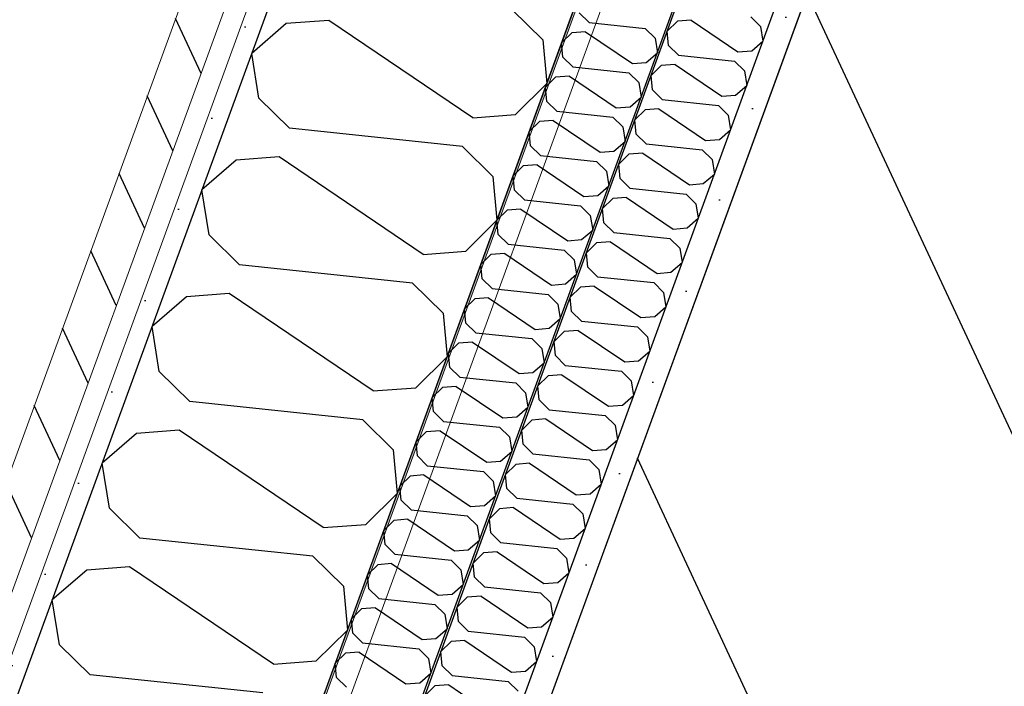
# Model space of a CAD drawing. Header units: millimetres. Extents: x 112481703 to 112588235, y 1264638581 to 1264713486.
# Tile 326 of 487: x 112574301 to 112574808, y 1264680788 to 1264681131. Entities that reach past the tile are written whole.
import ezdxf
from ezdxf.enums import TextEntityAlignment as Align

# ---------------------------------------------------------------- set-up
doc = ezdxf.new("R2010")
doc.units = ezdxf.units.MM
doc.header["$LTSCALE"] = 0.5
doc.header["$MEASUREMENT"] = 0
doc.linetypes.add('PLINE', pattern=[0])
for name, color, linetype, lineweight in [('235- Utvendig kledning og overflate', 7, 'Continuous', 0), ('236- Innvendig kledning og overflate', 7, 'Continuous', 0), ('262- Taktekking', 7, 'Continuous', 0)]:
    doc.layers.add(name, color=color, linetype=linetype, lineweight=lineweight)
for name, color, linetype in [('862- M___Nettoareal', 7, 'Continuous'), ('862- M___Nettoareal (1-100)', 7, 'Continuous'), ('862- M___Nettoareal(Polylinje)', 7, 'Continuous'), ('LA_farge_dekke_asfalt2', 7, 'Continuous'), ('Yttervegger.A225', 7, 'Continuous'), ('Yttervegger.A225 (Skravur)', 7, 'Continuous')]:
    doc.layers.add(name, color=color, linetype=linetype)
doc.styles.add('GENERATED_STYLE_1', font='arial.ttf')
pattern_1 = [(249.956, (112557650, 1264717795), (-81.357, 29.68231), [0, -50]), (249.956, (112557682.11, 1264717756.67), (-81.357, 29.68231), [0, -50])]

# ---------------------------------------------------------------- blocks, each defined once
blk = doc.blocks.new('Korridor_14_9', base_point=(112576467.69, 1264681824.89))
at = {"layer": '862- M___Nettoareal(Polylinje)', "linetype": 'PLINE', "flags": 128}
blk.add_lwpolyline([(112572601.77, 1264674908.62), (112573784.51, 1264674477.11), (112574626.15, 1264676783.97), (112575767.2, 1264676367.67), (112576177.67, 1264676217.91), (112577188.97, 1264678989.83), (112578571.29, 1264682778.66), (112579511.2, 1264685354.88), (112580089.16, 1264686939.02), (112578574.08, 1264687491.78), (112577945.57, 1264685769.06), (112576575.95, 1264686268.75), (112573384.41, 1264677520.97), (112565766.91, 1264680300.14), (112564833.5, 1264677741.73), (112566533.44, 1264677121.53), (112567763.15, 1264676672.88), (112567763.5, 1264676673.82), (112569134.12, 1264676173.76)], close=True, dxfattribs=at)
blk = doc.blocks.new('*X107', base_point=(112557650, 1264717795))
at = {"layer": 'Yttervegger.A225 (Skravur)', "linetype": 'PLINE'}
for p, q in [((112574554.6, 1264681136.05), (112574570.31, 1264681120.61)), ((112574438.25, 1264681128.94), (112574420.53, 1264681113.64)), ((112574460.22, 1264681130.64), (112574438.25, 1264681128.94)), ((112574534.33, 1264681080.49), (112574460.22, 1264681130.64)), ((112574570.31, 1264681120.61), (112574572.39, 1264681098.08)), ((112574424.24, 1264681090.53), (112574420.53, 1264681113.64)), ((112574556.3, 1264681082.19), (112574572.39, 1264681098.08)), ((112574439.95, 1264681075.08), (112574424.24, 1264681090.53)), ((112574534.33, 1264681080.49), (112574556.3, 1264681082.19)), ((112574528.94, 1264681065.72), (112574439.95, 1264681075.08)), ((112574528.94, 1264681065.72), (112574544.65, 1264681050.27)), ((112574412.59, 1264681058.61), (112574394.87, 1264681043.31)), ((112574434.56, 1264681060.31), (112574412.59, 1264681058.61)), ((112574508.67, 1264681010.16), (112574434.56, 1264681060.31)), ((112574544.65, 1264681050.27), (112574546.73, 1264681027.75)), ((112574398.58, 1264681020.19), (112574394.87, 1264681043.31)), ((112574530.64, 1264681011.86), (112574546.73, 1264681027.75)), ((112574414.29, 1264681004.75), (112574398.58, 1264681020.19)), ((112574508.67, 1264681010.16), (112574530.64, 1264681011.86)), ((112574503.28, 1264680995.38), (112574414.29, 1264681004.75)), ((112574503.28, 1264680995.38), (112574518.99, 1264680979.94)), ((112574386.93, 1264680988.27), (112574369.21, 1264680972.98)), ((112574408.9, 1264680989.97), (112574386.93, 1264680988.27)), ((112574483.01, 1264680939.83), (112574408.9, 1264680989.97)), ((112574518.99, 1264680979.94), (112574521.07, 1264680957.42)), ((112574372.92, 1264680949.86), (112574369.21, 1264680972.98)), ((112574504.98, 1264680941.53), (112574521.07, 1264680957.42)), ((112574388.63, 1264680934.42), (112574372.92, 1264680949.86)), ((112574483.01, 1264680939.83), (112574504.98, 1264680941.53)), ((112574477.62, 1264680925.05), (112574388.63, 1264680934.42)), ((112574477.62, 1264680925.05), (112574493.33, 1264680909.61)), ((112574361.27, 1264680917.94), (112574343.55, 1264680902.65)), ((112574383.23, 1264680919.64), (112574361.27, 1264680917.94)), ((112574457.35, 1264680869.5), (112574383.23, 1264680919.64)), ((112574493.33, 1264680909.61), (112574495.41, 1264680887.09)), ((112574347.26, 1264680879.53), (112574343.55, 1264680902.65)), ((112574479.32, 1264680871.19), (112574495.41, 1264680887.09)), ((112574362.97, 1264680864.09), (112574347.26, 1264680879.53)), ((112574457.35, 1264680869.5), (112574479.32, 1264680871.19)), ((112574451.96, 1264680854.72), (112574362.97, 1264680864.09)), ((112574451.96, 1264680854.72), (112574467.67, 1264680839.28)), ((112574335.61, 1264680847.61), (112574317.89, 1264680832.31)), ((112574357.57, 1264680849.31), (112574335.61, 1264680847.61)), ((112574431.69, 1264680799.16), (112574357.57, 1264680849.31)), ((112574467.67, 1264680839.28), (112574469.75, 1264680816.75)), ((112574321.6, 1264680809.19), (112574317.89, 1264680832.31)), ((112574453.66, 1264680800.86), (112574469.75, 1264680816.75)), ((112574337.31, 1264680793.75), (112574321.6, 1264680809.19)), ((112574431.69, 1264680799.16), (112574453.66, 1264680800.86)), ((112574426.3, 1264680784.39), (112574337.31, 1264680793.75))]:
    blk.add_line(p, q, dxfattribs=at)
blk = doc.blocks.new('*X568', base_point=(112557650, 1264717795))
at = {"layer": 'Yttervegger.A225 (Skravur)', "linetype": 'PLINE'}
for p, q in [((112574639.6, 1264681130.16), (112574634.38, 1264681125.01)), ((112574646.72, 1264681130.71), (112574639.6, 1264681130.16)), ((112574646.72, 1264681130.71), (112574670.76, 1264681114.45)), ((112574677.33, 1264681132.47), (112574682.43, 1264681127.46)), ((112574635.05, 1264681117.7), (112574634.38, 1264681125.01)), ((112574682.43, 1264681127.46), (112574683.63, 1264681119.96)), ((112574677.88, 1264681115), (112574683.63, 1264681119.96)), ((112574640.15, 1264681112.7), (112574635.05, 1264681117.7)), ((112574670.76, 1264681114.45), (112574677.88, 1264681115)), ((112574640.15, 1264681112.7), (112574669.01, 1264681109.66)), ((112574669.01, 1264681109.66), (112574674.1, 1264681104.65)), ((112574631.27, 1264681107.35), (112574626.05, 1264681102.2)), ((112574638.4, 1264681107.9), (112574631.27, 1264681107.35)), ((112574638.4, 1264681107.9), (112574662.44, 1264681091.64)), ((112574674.1, 1264681104.65), (112574675.31, 1264681097.15)), ((112574626.73, 1264681094.89), (112574626.05, 1264681102.2)), ((112574631.82, 1264681089.89), (112574626.73, 1264681094.89)), ((112574669.56, 1264681092.19), (112574675.31, 1264681097.15)), ((112574631.82, 1264681089.89), (112574660.69, 1264681086.85)), ((112574662.44, 1264681091.64), (112574669.56, 1264681092.19)), ((112574622.95, 1264681084.54), (112574617.73, 1264681079.39)), ((112574630.07, 1264681085.09), (112574622.95, 1264681084.54)), ((112574630.07, 1264681085.09), (112574654.11, 1264681068.83)), ((112574660.69, 1264681086.85), (112574665.78, 1264681081.84)), ((112574618.41, 1264681072.08), (112574617.73, 1264681079.39)), ((112574665.78, 1264681081.84), (112574666.99, 1264681074.34)), ((112574661.24, 1264681069.38), (112574666.99, 1264681074.34)), ((112574623.5, 1264681067.07), (112574618.41, 1264681072.08)), ((112574654.11, 1264681068.83), (112574661.24, 1264681069.38)), ((112574623.5, 1264681067.07), (112574652.37, 1264681064.04)), ((112574652.37, 1264681064.04), (112574657.46, 1264681059.03)), ((112574614.63, 1264681061.73), (112574609.41, 1264681056.58)), ((112574621.75, 1264681062.28), (112574614.63, 1264681061.73)), ((112574621.75, 1264681062.28), (112574645.79, 1264681046.02)), ((112574657.46, 1264681059.03), (112574658.66, 1264681051.53)), ((112574610.08, 1264681049.27), (112574609.41, 1264681056.58)), ((112574615.18, 1264681044.26), (112574610.08, 1264681049.27)), ((112574652.91, 1264681046.57), (112574658.66, 1264681051.53)), ((112574615.18, 1264681044.26), (112574644.04, 1264681041.23)), ((112574645.79, 1264681046.02), (112574652.91, 1264681046.57)), ((112574606.31, 1264681038.92), (112574601.09, 1264681033.77)), ((112574613.43, 1264681039.47), (112574606.31, 1264681038.92)), ((112574613.43, 1264681039.47), (112574637.47, 1264681023.21)), ((112574644.04, 1264681041.23), (112574649.14, 1264681036.22)), ((112574601.76, 1264681026.46), (112574601.09, 1264681033.77)), ((112574649.14, 1264681036.22), (112574650.34, 1264681028.72)), ((112574644.59, 1264681023.76), (112574650.34, 1264681028.72)), ((112574606.86, 1264681021.45), (112574601.76, 1264681026.46)), ((112574637.47, 1264681023.21), (112574644.59, 1264681023.76)), ((112574606.86, 1264681021.45), (112574635.72, 1264681018.42)), ((112574635.72, 1264681018.42), (112574640.82, 1264681013.41)), ((112574597.99, 1264681016.11), (112574592.77, 1264681010.96)), ((112574605.11, 1264681016.66), (112574597.99, 1264681016.11)), ((112574605.11, 1264681016.66), (112574629.15, 1264681000.4)), ((112574640.82, 1264681013.41), (112574642.02, 1264681005.91)), ((112574593.44, 1264681003.65), (112574592.77, 1264681010.96)), ((112574598.53, 1264680998.64), (112574593.44, 1264681003.65)), ((112574636.27, 1264681000.95), (112574642.02, 1264681005.91)), ((112574598.53, 1264680998.64), (112574627.4, 1264680995.61)), ((112574629.15, 1264681000.4), (112574636.27, 1264681000.95)), ((112574589.66, 1264680993.3), (112574584.44, 1264680988.15)), ((112574596.79, 1264680993.85), (112574589.66, 1264680993.3)), ((112574596.79, 1264680993.85), (112574620.82, 1264680977.59)), ((112574627.4, 1264680995.61), (112574632.49, 1264680990.6)), ((112574585.12, 1264680980.84), (112574584.44, 1264680988.15)), ((112574632.49, 1264680990.6), (112574633.7, 1264680983.1)), ((112574627.95, 1264680978.14), (112574633.7, 1264680983.1)), ((112574590.21, 1264680975.83), (112574585.12, 1264680980.84)), ((112574620.82, 1264680977.59), (112574627.95, 1264680978.14)), ((112574590.21, 1264680975.83), (112574619.08, 1264680972.79)), ((112574619.08, 1264680972.79), (112574624.17, 1264680967.79)), ((112574581.34, 1264680970.49), (112574576.12, 1264680965.34)), ((112574588.46, 1264680971.04), (112574581.34, 1264680970.49)), ((112574588.46, 1264680971.04), (112574612.5, 1264680954.78)), ((112574624.17, 1264680967.79), (112574625.37, 1264680960.29)), ((112574576.8, 1264680958.03), (112574576.12, 1264680965.34)), ((112574581.89, 1264680953.02), (112574576.8, 1264680958.03)), ((112574619.63, 1264680955.33), (112574625.37, 1264680960.29)), ((112574581.89, 1264680953.02), (112574610.75, 1264680949.98)), ((112574612.5, 1264680954.78), (112574619.63, 1264680955.33)), ((112574573.02, 1264680947.68), (112574567.8, 1264680942.52)), ((112574580.14, 1264680948.23), (112574573.02, 1264680947.68)), ((112574580.14, 1264680948.23), (112574604.18, 1264680931.97)), ((112574610.75, 1264680949.98), (112574615.85, 1264680944.98)), ((112574568.47, 1264680935.22), (112574567.8, 1264680942.52)), ((112574615.85, 1264680944.98), (112574617.05, 1264680937.48)), ((112574611.3, 1264680932.52), (112574617.05, 1264680937.48)), ((112574573.57, 1264680930.21), (112574568.47, 1264680935.22)), ((112574604.18, 1264680931.97), (112574611.3, 1264680932.52)), ((112574573.57, 1264680930.21), (112574602.43, 1264680927.17)), ((112574602.43, 1264680927.17), (112574607.53, 1264680922.17)), ((112574564.7, 1264680924.87), (112574559.48, 1264680919.71)), ((112574571.82, 1264680925.42), (112574564.7, 1264680924.87)), ((112574571.82, 1264680925.42), (112574595.86, 1264680909.16)), ((112574607.53, 1264680922.17), (112574608.73, 1264680914.67)), ((112574560.15, 1264680912.41), (112574559.48, 1264680919.71)), ((112574565.25, 1264680907.4), (112574560.15, 1264680912.41)), ((112574602.98, 1264680909.71), (112574608.73, 1264680914.67)), ((112574565.25, 1264680907.4), (112574594.11, 1264680904.36)), ((112574595.86, 1264680909.16), (112574602.98, 1264680909.71)), ((112574556.37, 1264680902.06), (112574551.15, 1264680896.9)), ((112574563.5, 1264680902.61), (112574556.37, 1264680902.06)), ((112574563.5, 1264680902.61), (112574587.54, 1264680886.35)), ((112574594.11, 1264680904.36), (112574599.2, 1264680899.36)), ((112574551.83, 1264680889.6), (112574551.15, 1264680896.9)), ((112574599.2, 1264680899.36), (112574600.41, 1264680891.86)), ((112574594.66, 1264680886.9), (112574600.41, 1264680891.86)), ((112574556.92, 1264680884.59), (112574551.83, 1264680889.6)), ((112574587.54, 1264680886.35), (112574594.66, 1264680886.9)), ((112574556.92, 1264680884.59), (112574585.79, 1264680881.55)), ((112574585.79, 1264680881.55), (112574590.88, 1264680876.54)), ((112574548.05, 1264680879.25), (112574542.83, 1264680874.09)), ((112574555.18, 1264680879.8), (112574548.05, 1264680879.25)), ((112574555.18, 1264680879.8), (112574579.21, 1264680863.53)), ((112574590.88, 1264680876.54), (112574592.09, 1264680869.05)), ((112574543.51, 1264680866.79), (112574542.83, 1264680874.09)), ((112574548.6, 1264680861.78), (112574543.51, 1264680866.79)), ((112574586.34, 1264680864.09), (112574592.09, 1264680869.05)), ((112574548.6, 1264680861.78), (112574577.47, 1264680858.74)), ((112574579.21, 1264680863.53), (112574586.34, 1264680864.09)), ((112574539.73, 1264680856.44), (112574534.51, 1264680851.28)), ((112574546.85, 1264680856.99), (112574539.73, 1264680856.44)), ((112574546.85, 1264680856.99), (112574570.89, 1264680840.72)), ((112574577.47, 1264680858.74), (112574582.56, 1264680853.73)), ((112574535.18, 1264680843.98), (112574534.51, 1264680851.28)), ((112574582.56, 1264680853.73), (112574583.76, 1264680846.24)), ((112574578.01, 1264680841.28), (112574583.76, 1264680846.24)), ((112574540.28, 1264680838.97), (112574535.18, 1264680843.98)), ((112574570.89, 1264680840.72), (112574578.01, 1264680841.28)), ((112574540.28, 1264680838.97), (112574569.14, 1264680835.93)), ((112574569.14, 1264680835.93), (112574574.24, 1264680830.92)), ((112574531.41, 1264680833.63), (112574526.19, 1264680828.47)), ((112574538.53, 1264680834.18), (112574531.41, 1264680833.63)), ((112574538.53, 1264680834.18), (112574562.57, 1264680817.91)), ((112574574.24, 1264680830.92), (112574575.44, 1264680823.43)), ((112574526.86, 1264680821.17), (112574526.19, 1264680828.47)), ((112574531.96, 1264680816.16), (112574526.86, 1264680821.17)), ((112574569.69, 1264680818.46), (112574575.44, 1264680823.43)), ((112574531.96, 1264680816.16), (112574560.82, 1264680813.12)), ((112574562.57, 1264680817.91), (112574569.69, 1264680818.46)), ((112574523.09, 1264680810.82), (112574517.87, 1264680805.66)), ((112574530.21, 1264680811.37), (112574523.09, 1264680810.82)), ((112574530.21, 1264680811.37), (112574554.25, 1264680795.1)), ((112574560.82, 1264680813.12), (112574565.92, 1264680808.11)), ((112574518.54, 1264680798.36), (112574517.87, 1264680805.66)), ((112574565.92, 1264680808.11), (112574567.12, 1264680800.62)), ((112574561.37, 1264680795.65), (112574567.12, 1264680800.62)), ((112574523.63, 1264680793.35), (112574518.54, 1264680798.36)), ((112574554.25, 1264680795.1), (112574561.37, 1264680795.65)), ((112574523.63, 1264680793.35), (112574552.5, 1264680790.31)), ((112574552.5, 1264680790.31), (112574557.59, 1264680785.3)), ((112574514.76, 1264680788), (112574509.54, 1264680782.85)), ((112574521.89, 1264680788.56), (112574514.76, 1264680788)), ((112574521.89, 1264680788.56), (112574545.93, 1264680772.29))]:
    blk.add_line(p, q, dxfattribs=at)
blk = doc.blocks.new('*X572', base_point=(112557650, 1264717795))
at = {"layer": 'Yttervegger.A225 (Skravur)', "linetype": 'PLINE'}
for p, q in [((112574594.11, 1264681129.49), (112574589.02, 1264681134.5)), ((112574594.11, 1264681129.49), (112574622.98, 1264681126.45)), ((112574585.24, 1264681124.15), (112574580.02, 1264681118.99)), ((112574592.37, 1264681124.7), (112574585.24, 1264681124.15)), ((112574592.37, 1264681124.7), (112574616.4, 1264681108.43)), ((112574622.98, 1264681126.45), (112574628.07, 1264681121.44)), ((112574580.7, 1264681111.69), (112574580.02, 1264681118.99)), ((112574628.07, 1264681121.44), (112574629.28, 1264681113.95)), ((112574623.53, 1264681108.99), (112574629.28, 1264681113.95)), ((112574585.79, 1264681106.68), (112574580.7, 1264681111.69)), ((112574616.4, 1264681108.43), (112574623.53, 1264681108.99)), ((112574585.79, 1264681106.68), (112574614.66, 1264681103.64)), ((112574614.66, 1264681103.64), (112574619.75, 1264681098.63)), ((112574576.92, 1264681101.34), (112574571.7, 1264681096.18)), ((112574584.04, 1264681101.89), (112574576.92, 1264681101.34)), ((112574584.04, 1264681101.89), (112574608.08, 1264681085.62)), ((112574619.75, 1264681098.63), (112574620.95, 1264681091.14)), ((112574572.37, 1264681088.88), (112574571.7, 1264681096.18)), ((112574577.47, 1264681083.87), (112574572.37, 1264681088.88)), ((112574615.2, 1264681086.18), (112574620.95, 1264681091.14)), ((112574577.47, 1264681083.87), (112574606.33, 1264681080.83)), ((112574608.08, 1264681085.62), (112574615.2, 1264681086.18)), ((112574568.6, 1264681078.53), (112574563.38, 1264681073.37)), ((112574575.72, 1264681079.08), (112574568.6, 1264681078.53)), ((112574575.72, 1264681079.08), (112574599.76, 1264681062.81)), ((112574606.33, 1264681080.83), (112574611.43, 1264681075.82)), ((112574564.05, 1264681066.07), (112574563.38, 1264681073.37)), ((112574611.43, 1264681075.82), (112574612.63, 1264681068.33)), ((112574606.88, 1264681063.36), (112574612.63, 1264681068.33)), ((112574569.15, 1264681061.06), (112574564.05, 1264681066.07)), ((112574599.76, 1264681062.81), (112574606.88, 1264681063.36)), ((112574569.15, 1264681061.06), (112574598.01, 1264681058.02)), ((112574598.01, 1264681058.02), (112574603.11, 1264681053.01)), ((112574560.28, 1264681055.72), (112574555.06, 1264681050.56)), ((112574567.4, 1264681056.27), (112574560.28, 1264681055.72)), ((112574567.4, 1264681056.27), (112574591.44, 1264681040)), ((112574603.11, 1264681053.01), (112574604.31, 1264681045.51)), ((112574555.73, 1264681043.26), (112574555.06, 1264681050.56)), ((112574560.82, 1264681038.25), (112574555.73, 1264681043.26)), ((112574598.56, 1264681040.55), (112574604.31, 1264681045.51)), ((112574560.82, 1264681038.25), (112574589.69, 1264681035.21)), ((112574591.44, 1264681040), (112574598.56, 1264681040.55)), ((112574551.95, 1264681032.9), (112574546.73, 1264681027.75)), ((112574559.08, 1264681033.46), (112574551.95, 1264681032.9)), ((112574559.08, 1264681033.46), (112574583.12, 1264681017.19)), ((112574589.69, 1264681035.21), (112574594.78, 1264681030.2)), ((112574547.41, 1264681020.45), (112574546.73, 1264681027.75)), ((112574594.78, 1264681030.2), (112574595.99, 1264681022.7)), ((112574590.24, 1264681017.74), (112574595.99, 1264681022.7)), ((112574552.5, 1264681015.44), (112574547.41, 1264681020.45)), ((112574583.12, 1264681017.19), (112574590.24, 1264681017.74)), ((112574552.5, 1264681015.44), (112574581.37, 1264681012.4)), ((112574581.37, 1264681012.4), (112574586.46, 1264681007.39)), ((112574543.63, 1264681010.09), (112574538.41, 1264681004.94)), ((112574550.75, 1264681010.65), (112574543.63, 1264681010.09)), ((112574550.75, 1264681010.65), (112574574.79, 1264680994.38)), ((112574586.46, 1264681007.39), (112574587.66, 1264680999.89)), ((112574539.09, 1264680997.64), (112574538.41, 1264681004.94)), ((112574544.18, 1264680992.63), (112574539.09, 1264680997.64)), ((112574581.92, 1264680994.93), (112574587.66, 1264680999.89)), ((112574544.18, 1264680992.63), (112574573.04, 1264680989.59)), ((112574574.79, 1264680994.38), (112574581.92, 1264680994.93)), ((112574535.31, 1264680987.28), (112574530.09, 1264680982.13)), ((112574542.43, 1264680987.83), (112574535.31, 1264680987.28)), ((112574542.43, 1264680987.83), (112574566.47, 1264680971.57)), ((112574573.04, 1264680989.59), (112574578.14, 1264680984.58)), ((112574530.76, 1264680974.82), (112574530.09, 1264680982.13)), ((112574578.14, 1264680984.58), (112574579.34, 1264680977.08)), ((112574573.59, 1264680972.12), (112574579.34, 1264680977.08)), ((112574535.86, 1264680969.82), (112574530.76, 1264680974.82)), ((112574566.47, 1264680971.57), (112574573.59, 1264680972.12)), ((112574535.86, 1264680969.82), (112574564.72, 1264680966.78)), ((112574564.72, 1264680966.78), (112574569.82, 1264680961.77)), ((112574526.99, 1264680964.47), (112574521.77, 1264680959.32)), ((112574534.11, 1264680965.02), (112574526.99, 1264680964.47)), ((112574534.11, 1264680965.02), (112574558.15, 1264680948.76)), ((112574569.82, 1264680961.77), (112574571.02, 1264680954.27)), ((112574522.44, 1264680952.01), (112574521.77, 1264680959.32)), ((112574527.54, 1264680947.01), (112574522.44, 1264680952.01)), ((112574565.27, 1264680949.31), (112574571.02, 1264680954.27)), ((112574527.54, 1264680947.01), (112574556.4, 1264680943.97)), ((112574558.15, 1264680948.76), (112574565.27, 1264680949.31)), ((112574518.66, 1264680941.66), (112574513.44, 1264680936.51)), ((112574525.79, 1264680942.21), (112574518.66, 1264680941.66)), ((112574525.79, 1264680942.21), (112574549.83, 1264680925.95)), ((112574556.4, 1264680943.97), (112574561.49, 1264680938.96)), ((112574514.12, 1264680929.2), (112574513.44, 1264680936.51)), ((112574561.49, 1264680938.96), (112574562.7, 1264680931.46)), ((112574556.95, 1264680926.5), (112574562.7, 1264680931.46)), ((112574519.21, 1264680924.2), (112574514.12, 1264680929.2)), ((112574549.83, 1264680925.95), (112574556.95, 1264680926.5)), ((112574519.21, 1264680924.2), (112574548.08, 1264680921.16)), ((112574548.08, 1264680921.16), (112574553.17, 1264680916.15)), ((112574510.34, 1264680918.85), (112574505.12, 1264680913.7)), ((112574517.47, 1264680919.4), (112574510.34, 1264680918.85)), ((112574517.47, 1264680919.4), (112574541.5, 1264680903.14)), ((112574553.17, 1264680916.15), (112574554.38, 1264680908.65)), ((112574505.8, 1264680906.39), (112574505.12, 1264680913.7)), ((112574510.89, 1264680901.38), (112574505.8, 1264680906.39)), ((112574548.63, 1264680903.69), (112574554.38, 1264680908.65)), ((112574510.89, 1264680901.38), (112574539.76, 1264680898.35)), ((112574541.5, 1264680903.14), (112574548.63, 1264680903.69)), ((112574502.02, 1264680896.04), (112574496.8, 1264680890.89)), ((112574509.14, 1264680896.59), (112574502.02, 1264680896.04)), ((112574509.14, 1264680896.59), (112574533.18, 1264680880.33)), ((112574539.76, 1264680898.35), (112574544.85, 1264680893.34)), ((112574497.48, 1264680883.58), (112574496.8, 1264680890.89)), ((112574544.85, 1264680893.34), (112574546.05, 1264680885.84)), ((112574540.3, 1264680880.88), (112574546.05, 1264680885.84)), ((112574502.57, 1264680878.57), (112574497.48, 1264680883.58)), ((112574533.18, 1264680880.33), (112574540.3, 1264680880.88)), ((112574502.57, 1264680878.57), (112574531.43, 1264680875.54)), ((112574531.43, 1264680875.54), (112574536.53, 1264680870.53)), ((112574493.7, 1264680873.23), (112574488.48, 1264680868.08)), ((112574500.82, 1264680873.78), (112574493.7, 1264680873.23)), ((112574500.82, 1264680873.78), (112574524.86, 1264680857.52)), ((112574536.53, 1264680870.53), (112574537.73, 1264680863.03)), ((112574489.15, 1264680860.77), (112574488.48, 1264680868.08)), ((112574494.25, 1264680855.76), (112574489.15, 1264680860.77)), ((112574531.98, 1264680858.07), (112574537.73, 1264680863.03)), ((112574494.25, 1264680855.76), (112574523.11, 1264680852.73)), ((112574524.86, 1264680857.52), (112574531.98, 1264680858.07)), ((112574485.38, 1264680850.42), (112574480.16, 1264680845.27)), ((112574492.5, 1264680850.97), (112574485.38, 1264680850.42)), ((112574492.5, 1264680850.97), (112574516.54, 1264680834.71)), ((112574523.11, 1264680852.73), (112574528.21, 1264680847.72)), ((112574480.83, 1264680837.96), (112574480.16, 1264680845.27)), ((112574528.21, 1264680847.72), (112574529.41, 1264680840.22)), ((112574523.66, 1264680835.26), (112574529.41, 1264680840.22)), ((112574485.92, 1264680832.95), (112574480.83, 1264680837.96)), ((112574516.54, 1264680834.71), (112574523.66, 1264680835.26)), ((112574485.92, 1264680832.95), (112574514.79, 1264680829.92)), ((112574514.79, 1264680829.92), (112574519.88, 1264680824.91)), ((112574477.05, 1264680827.61), (112574471.83, 1264680822.46)), ((112574484.18, 1264680828.16), (112574477.05, 1264680827.61)), ((112574484.18, 1264680828.16), (112574508.22, 1264680811.9)), ((112574519.88, 1264680824.91), (112574521.09, 1264680817.41)), ((112574472.51, 1264680815.15), (112574471.83, 1264680822.46)), ((112574477.6, 1264680810.14), (112574472.51, 1264680815.15)), ((112574515.34, 1264680812.45), (112574521.09, 1264680817.41)), ((112574477.6, 1264680810.14), (112574506.47, 1264680807.1)), ((112574508.22, 1264680811.9), (112574515.34, 1264680812.45)), ((112574468.73, 1264680804.8), (112574463.51, 1264680799.65)), ((112574475.85, 1264680805.35), (112574468.73, 1264680804.8)), ((112574475.85, 1264680805.35), (112574499.89, 1264680789.09)), ((112574506.47, 1264680807.1), (112574511.56, 1264680802.1)), ((112574464.19, 1264680792.34), (112574463.51, 1264680799.65)), ((112574511.56, 1264680802.1), (112574512.76, 1264680794.6)), ((112574507.02, 1264680789.64), (112574512.76, 1264680794.6)), ((112574469.28, 1264680787.33), (112574464.19, 1264680792.34)), ((112574499.89, 1264680789.09), (112574507.02, 1264680789.64))]:
    blk.add_line(p, q, dxfattribs=at)
blk = doc.blocks.new('Label_66', base_point=(112575977.64, 1264679797.96))
at = {"layer": '862- M___Nettoareal (1-100)', "char_height": 200, "attachment_point": 1, "rotation": 249.956, "style": 'GENERATED_STYLE_1'}
for s, insert in [('\\A1;{\\pql;\\pt0,241000;\\fArial|b0|i0|c0|p0;\\W1.000000;57,9\\fArial|b0|i0|c0|p0;\\W1.000000;\\A1{\\H.66x;\\S^  ;}\\fArial|b0|i0|c0|p0;\\W1.000000; m\\fArial|b0|i0|c0|p0;\\W1.000000;\\A1{\\H.66x;\\S2^  ;}\\fArial|b0|i0|c0|p0;\\W1.000000;\\fArial|b0|i0|c0|p0;\\W1.000000;\\fArial|b0|i0|c0|p0;\\W1.000000;\\fArial|b0|i0|c0|p0;\\W1.000000;\\fArial|b0|i0|c0|p0;\\W1.000000;\\fArial|b0|i0|c0|p0;\\W1.000000;\\fArial|b0|i0|c0|p0;\\W1.000000;\\A1{\\H.66x;\\S^  ;}\\fArial|b0|i0|c0|p0;\\W1.000000;\\fArial|b0|i0|c0|p0;\\W1.000000;\\A1{\\H.66x;\\S^  ;}\\fArial|b0|i0|c0|p0;\\W1.000000;\\fArial|b0|i0|c0|p0;\\W1.000000;\\fArial|b0|i0|c0|p0;\\W1.000000;\\fArial|b0|i0|c0|p0;\\W1.000000;\\fArial|b0|i0|c0|p0;\\W1.000000;\\fArial|b0|i0|c0|p0;\\W1.000000;\\fArial|b0|i0|c0|p0;\\W1.000000;\\A1{\\H.66x;\\S^  ;}\\fArial|b0|i0|c0|p0;\\W1.000000;\\fArial|b0|i0|c0|p0;\\W1.000000;\\A1{\\H.66x;\\S^  ;}\\fArial|b0|i0|c0|p0;\\W1.000000;\\fArial|b0|i0|c0|p0;\\W1.000000;\\fArial|b0|i0|c0|p0;\\W1.000000;\\fArial|b0|i0|c0|p0;\\W1.000000;\\fArial|b0|i0|c0|p0;\\W1.000000;\\fArial|b0|i0|c0|p0;\\W1.000000;\\fArial|b0|i0|c0|p0;\\W1.000000;\\A1{\\H.66x;\\S^  ;}\\fArial|b0|i0|c0|p0;\\W1.000000;\\fArial|b0|i0|c0|p0;\\W1.000000;\\A1{\\H.66x;\\S^  ;}\\fArial|b0|i0|c0|p0;\\W1.000000;\\fArial|b0|i0|c0|p0;\\W1.000000;\\fArial|b0|i0|c0|p0;\\W1.000000;\\fArial|b0|i0|c0|p0;\\W1.000000;\\fArial|b0|i0|c0|p0;\\W1.000000;\\fArial|b0|i0|c0|p0;\\W1.000000;\\fArial|b0|i0|c0|p0;\\W1.000000;\\A1{\\H.66x;\\S^  ;}\\fArial|b0|i0|c0|p0;\\W1.000000;\\fArial|b0|i0|c0|p0;\\W1.000000;\\A1{\\H.66x;\\S^  ;}\\fArial|b0|i0|c0|p0;\\W1.000000;\\fArial|b0|i0|c0|p0;\\W1.000000;\\fArial|b0|i0|c0|p0;\\W1.000000;\\fArial|b0|i0|c0|p0;\\W1.000000;\\fArial|b0|i0|c0|p0;\\W1.000000;\\fArial|b0|i0|c0|p0;\\W1.000000;\\fArial|b0|i0|c0|p0;\\W1.000000;\\fArial|b0|i0|c0|p0;\\W1.000000;}', (112575948.14, 1264680317.3)), ('\\A1;{\\pql;\\pt0,241000;\\fArial|b0|i0|c0|p0;\\W1.000000;Korridor\\fArial|b0|i0|c0|p0;\\W1.000000;\\A1{\\H.66x;\\S^  ;}\\fArial|b0|i0|c0|p0;\\W1.000000;\\fArial|b0|i0|c0|p0;\\W1.000000;\\A1{\\H.66x;\\S^  ;}\\fArial|b0|i0|c0|p0;\\W1.000000;\\fArial|b0|i0|c0|p0;\\W1.000000;\\fArial|b0|i0|c0|p0;\\W1.000000;\\fArial|b0|i0|c0|p0;\\W1.000000;\\fArial|b0|i0|c0|p0;\\W1.000000;\\fArial|b0|i0|c0|p0;\\W1.000000;\\fArial|b0|i0|c0|p0;\\W1.000000;\\A1{\\H.66x;\\S^  ;}\\fArial|b0|i0|c0|p0;\\W1.000000;\\fArial|b0|i0|c0|p0;\\W1.000000;\\A1{\\H.66x;\\S^  ;}\\fArial|b0|i0|c0|p0;\\W1.000000;\\fArial|b0|i0|c0|p0;\\W1.000000;\\fArial|b0|i0|c0|p0;\\W1.000000;\\fArial|b0|i0|c0|p0;\\W1.000000;\\fArial|b0|i0|c0|p0;\\W1.000000;\\fArial|b0|i0|c0|p0;\\W1.000000;\\fArial|b0|i0|c0|p0;\\W1.000000;\\A1{\\H.66x;\\S^  ;}\\fArial|b0|i0|c0|p0;\\W1.000000;\\fArial|b0|i0|c0|p0;\\W1.000000;\\A1{\\H.66x;\\S^  ;}\\fArial|b0|i0|c0|p0;\\W1.000000;\\fArial|b0|i0|c0|p0;\\W1.000000;\\fArial|b0|i0|c0|p0;\\W1.000000;\\fArial|b0|i0|c0|p0;\\W1.000000;\\fArial|b0|i0|c0|p0;\\W1.000000;\\fArial|b0|i0|c0|p0;\\W1.000000;\\fArial|b0|i0|c0|p0;\\W1.000000;\\A1{\\H.66x;\\S^  ;}\\fArial|b0|i0|c0|p0;\\W1.000000;\\fArial|b0|i0|c0|p0;\\W1.000000;\\A1{\\H.66x;\\S^  ;}\\fArial|b0|i0|c0|p0;\\W1.000000;\\fArial|b0|i0|c0|p0;\\W1.000000;\\fArial|b0|i0|c0|p0;\\W1.000000;\\fArial|b0|i0|c0|p0;\\W1.000000;\\fArial|b0|i0|c0|p0;\\W1.000000;\\fArial|b0|i0|c0|p0;\\W1.000000;\\fArial|b0|i0|c0|p0;\\W1.000000;\\A1{\\H.66x;\\S^  ;}\\fArial|b0|i0|c0|p0;\\W1.000000;\\fArial|b0|i0|c0|p0;\\W1.000000;\\A1{\\H.66x;\\S^  ;}\\fArial|b0|i0|c0|p0;\\W1.000000;\\fArial|b0|i0|c0|p0;\\W1.000000;\\fArial|b0|i0|c0|p0;\\W1.000000;\\fArial|b0|i0|c0|p0;\\W1.000000;\\fArial|b0|i0|c0|p0;\\W1.000000;\\fArial|b0|i0|c0|p0;\\W1.000000;\\fArial|b0|i0|c0|p0;\\W1.000000;\\fArial|b0|i0|c0|p0;\\W1.000000;}', (112576246.07, 1264680208.6))]:
    blk.add_mtext(s, dxfattribs=dict(at, insert=insert))
at = {"layer": '862- M___Nettoareal (1-100)', "style": 'GENERATED_STYLE_1'}
for tag, p in [('DUMMY_108', (112576000.62, 1264680319.44)), ('DUMMY_107', (112576295.87, 1264680211.72)), ('DUMMY_106', (112576591.13, 1264680104))]:
    blk.add_attdef(tag, text='', height=200, rotation=249.956, dxfattribs=at).set_placement(p, align=Align.TOP_LEFT)

msp = doc.modelspace()

# ---------------------------------------------------------------- hatches: boundary and pattern name
at = {"layer": '262- Taktekking', "linetype": 'Continuous'}
h = msp.add_hatch(dxfattribs=at)
h.set_pattern_fill('Membran', color=256, style=0, pattern_type=2)
h.set_pattern_definition([(249.956, (112557650, 1264717795), (-65.76007, 23.99193), [])])
h.paths.add_polyline_path([(112574740.5, 1264681415.89), (112574739.56, 1264681416.24), (112573982.1, 1264679340.1), (112573983.04, 1264679339.75)])
at = {"layer": 'LA_farge_dekke_asfalt2', "linetype": 'Continuous'}
h = msp.add_hatch(dxfattribs=at)
h.set_pattern_fill('Murverk', color=256, style=0, pattern_type=2)
h.set_pattern_definition([(294.956, (112557650, 1264717795), (163.1938, 75.94596), [])])
h.paths.add_polyline_path([(112562670.28, 1264672618.44), (112565507.41, 1264680394.81), (112573384.41, 1264677520.97), (112579262.36, 1264693631.99), (112587341.37, 1264690684.44), (112579714.93, 1264669780.94), (112576475.27, 1264670962.9), (112575386.63, 1264667979.01)])
at = {"layer": 'Yttervegger.A225 (Skravur)', "linetype": 'Continuous'}
h = msp.add_hatch(dxfattribs=at)
h.set_pattern_fill('Skrålinjer_1', color=256, style=0, pattern_type=2)
h.set_pattern_definition([(294.95599, (112557650, 1264717795), (27.198964, 12.65766), [])])
h.paths.add_polyline_path([(112574524.43, 1264681494.72), (112574515.04, 1264681498.15), (112573757.58, 1264679422.01), (112573766.97, 1264679418.58), (112573778.25, 1264679414.47), (112574535.71, 1264681490.61)])
h = msp.add_hatch(dxfattribs=at)
h.set_pattern_fill('Prikker_tett', color=256, style=0, pattern_type=2)
h.set_pattern_definition(pattern_1)
h.paths.add_polyline_path([(112574555.43, 1264681483.41), (112574546.04, 1264681486.84), (112573788.58, 1264679410.7), (112573797.98, 1264679407.27)])
msp.add_hatch(color=256, dxfattribs=at).paths.add_polyline_path([(112574694.47, 1264681432.69), (112573937.01, 1264679356.55), (112573937.95, 1264679356.2), (112574695.41, 1264681432.34)])
h = msp.add_hatch(dxfattribs=at)
h.set_pattern_fill('Prikker_tett', color=256, style=0, pattern_type=2)
h.set_pattern_definition(pattern_1)
h.paths.add_polyline_path([(112574706.68, 1264681428.23), (112574695.41, 1264681432.34), (112573937.95, 1264679356.2), (112573949.22, 1264679352.09)])
h = msp.add_hatch(dxfattribs=at)
h.set_pattern_fill('Prikker_tett', color=256, style=0, pattern_type=2)
h.set_pattern_definition(pattern_1)
h.paths.add_polyline_path([(112574040.35, 1264679318.85), (112574797.81, 1264681394.99), (112574785.59, 1264681399.44), (112574028.14, 1264679323.3), (112574030.95, 1264679322.27)])

# ---------------------------------------------------------------- linework, layer by layer
at = {"layer": '235- Utvendig kledning og overflate', "linetype": 'PLINE'}
for p, q in [((112574535.71, 1264681490.61), (112573778.25, 1264679414.47)), ((112574546.04, 1264681486.84), (112573788.58, 1264679410.7))]:
    msp.add_line(p, q, dxfattribs=at)
at = {"layer": '235- Utvendig kledning og overflate', "linetype": 'PLINE', "flags": 128}
msp.add_lwpolyline([(112574515.04, 1264681498.15), (112573757.58, 1264679422.01)], dxfattribs=at)
at = {"layer": '236- Innvendig kledning og overflate', "linetype": 'PLINE'}
msp.add_line((112573937.95, 1264679356.2), (112574695.41, 1264681432.34), dxfattribs=at)
at = {"layer": '236- Innvendig kledning og overflate', "linetype": 'PLINE', "flags": 128}
for points in [[(112574694.47, 1264681432.69), (112573937.01, 1264679356.55)], [(112573949.22, 1264679352.09), (112574706.68, 1264681428.23)]]:
    msp.add_lwpolyline(points, dxfattribs=at)
at = {"layer": 'Yttervegger.A225', "linetype": 'PLINE'}
for p, q in [((112574555.43, 1264681483.41), (112573797.98, 1264679407.27)), ((112573937.01, 1264679356.55), (112574694.47, 1264681432.69)), ((112573982.1, 1264679340.1), (112574739.56, 1264681416.24)), ((112573983.04, 1264679339.75), (112574740.5, 1264681415.89)), ((112574028.14, 1264679323.3), (112574785.59, 1264681399.44))]:
    msp.add_line(p, q, dxfattribs=at)
at = {"layer": 'Yttervegger.A225', "linetype": 'PLINE', "flags": 128}
msp.add_lwpolyline([(112574040.35, 1264679318.85), (112574797.81, 1264681394.99)], dxfattribs=at)

# ---------------------------------------------------------------- block references
at = {"layer": '862- M___Nettoareal', "linetype": 'Continuous'}
msp.add_blockref('Korridor_14_9', (112576467.69, 1264681824.89), dxfattribs=at)
at = {"layer": '862- M___Nettoareal (1-100)', "linetype": 'PLINE'}
msp.add_blockref('Label_66', (112575977.64, 1264679797.96), dxfattribs=at)
at = {"layer": 'Yttervegger.A225'}
for name in ['*X107', '*X572', '*X568']:
    msp.add_blockref(name, (112557650, 1264717795), dxfattribs=at)

doc.saveas('drawing.dxf')
